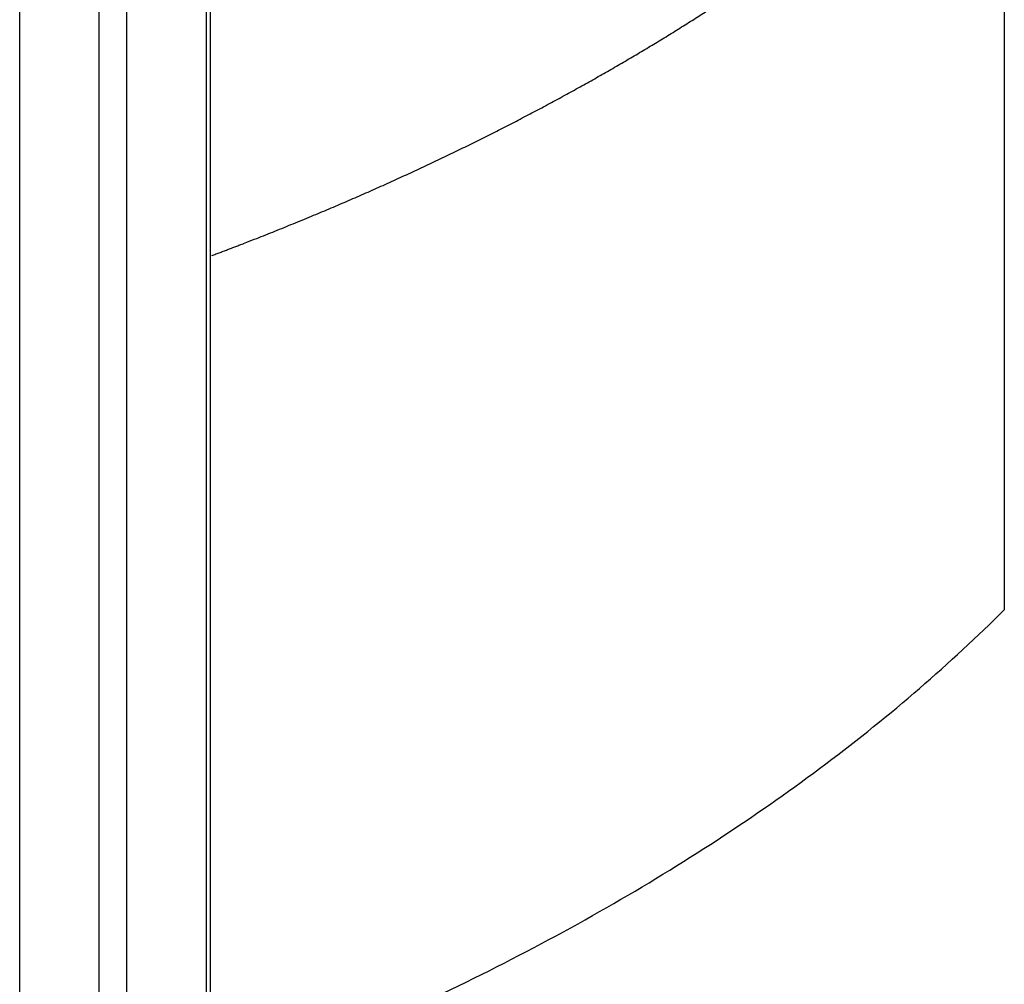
# Model space of a CAD drawing. Extents: x -132501 to 411300, y -42818 to 427495.
# Tile 319 of 330: x 252042 to 252205, y 242597 to 242756. Entities that reach past the tile are written whole.
import ezdxf

# ---------------------------------------------------------------- set-up
doc = ezdxf.new("R2010")
doc.units = 0
doc.header["$LTSCALE"] = 50
for name, color, linetype in [('96153117_FT_STAN', 7, 'CONTINUOUS'), ('CRIE_5-4_A_FLEXI', 7, 'CONTINUOUS'), ('Default', 7, 'CONTINUOUS')]:
    doc.layers.add(name, color=color, linetype=linetype)

# ---------------------------------------------------------------- blocks, each defined once
blk = doc.blocks.new('SE3')
at = {"layer": '96153117_FT_STAN', "color": 7, "linetype": 'Continuous'}
for p, q in [((367.353, 96.432), (367.353, 152.644)), ((367.423, 96.473), (367.423, 152.666)), ((364.27, 94.652), (364.27, 152.329)), ((366.038, 95.673), (366.038, 152.104)), ((365.585, 95.412), (365.585, 151.906))]:
    blk.add_line(p, q, dxfattribs=at)
at = {"layer": 'CRIE_5-4_A_FLEXI', "color": 7, "linetype": 'Continuous'}
blk.add_line((380.533, 150.664), (380.533, 136.865), dxfattribs=at)
for points, degree, knots in [([(367.443, 142.712), (367.692, 142.805), (367.938, 142.9), (369.042, 143.327), (370.095, 143.793), (371.149, 144.26), (372.147, 144.766), (373.146, 145.272), (374.085, 145.814), (375.024, 146.356), (375.899, 146.932), (376.775, 147.509), (377.584, 148.117), (378.393, 148.725), (379.131, 149.363), (379.869, 150), (380.533, 150.664)], 2, [0.0971338, 0.0971338, 0.0971338, 0.125, 0.125, 0.25, 0.25, 0.375, 0.375, 0.5, 0.5, 0.625, 0.625, 0.75, 0.75, 0.875, 0.875, 1, 1, 1]), ([(367.443, 128.914), (368.352, 129.253), (369.237, 129.614), (371.499, 130.617), (372.833, 131.292), (375.336, 132.738), (376.506, 133.508), (378.662, 135.129), (379.648, 135.98), (380.533, 136.865)], 3, [0.09713, 0.09713, 0.09713, 0.09713, 0.25, 0.25, 0.5, 0.5, 0.75, 0.75, 1, 1, 1, 1])]:
    blk.add_open_spline(points, degree=degree, knots=knots, dxfattribs=at)

msp = doc.modelspace()

# ---------------------------------------------------------------- block references
at = {"layer": 'Default', "xscale": 10, "yscale": 10, "zscale": 10}
msp.add_blockref('SE3', (248399.7068, 241289.7787), dxfattribs=at)

doc.saveas('drawing.dxf')
